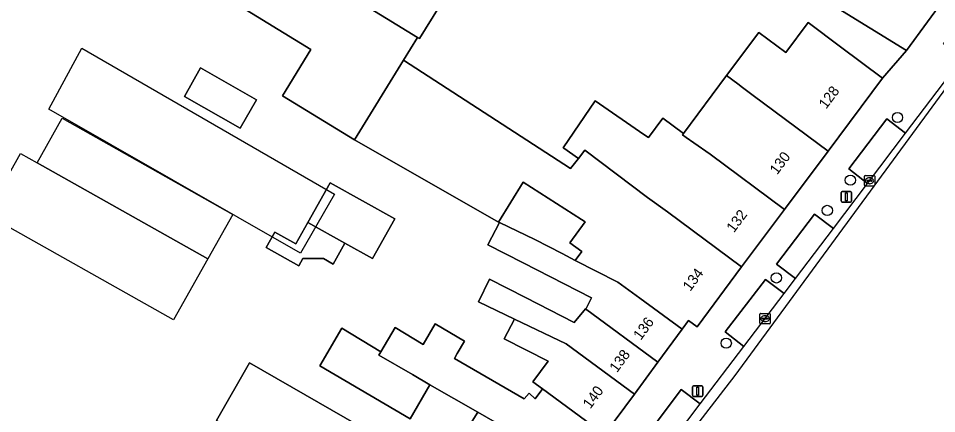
# Model space of a CAD drawing. Extents: x 160102 to 160934, y 382045 to 382923.
# Drawn here: x 160581.8 to 160669.7, y 382406.8 to 382444.7 of the extents above; entities that cross this region are included whole.
import ezdxf

# ---------------------------------------------------------------- set-up
doc = ezdxf.new("R2010")
doc.units = 0
for name, color, linetype in [('IMGEO_Boom', 7, 'Continuous'), ('IMGEO_Erf', 7, 'Continuous'), ('IMGEO_Kolk', 7, 'Continuous'), ('IMGEO_Lichtmast', 7, 'Continuous'), ('IMGEO_Pand', 7, 'Continuous'), ('IMGEO_Pand_nummerreeks', 7, 'Continuous'), ('IMGEO_Pand_vergunning_verleend', 7, 'Continuous'), ('IMGEO_Parkeervlak_open', 7, 'Continuous'), ('IMGEO_Rijbaan_lokaal_gesloten', 7, 'Continuous'), ('IMGEO_Rijbaan_lokaal_open', 7, 'Continuous'), ('IMGEO_Voetpad_open', 7, 'Continuous')]:
    doc.layers.add(name, color=color, linetype=linetype)

msp = doc.modelspace()

# ---------------------------------------------------------------- linework, layer by layer
at = {"layer": 'IMGEO_Boom'}
for centre in [(160665.952, 382435.17), (160661.445, 382429.165), (160659.237, 382426.272), (160654.363, 382419.812), (160649.565, 382413.572)]:
    msp.add_circle(centre, 0.489, dxfattribs=at)
at = {"layer": 'IMGEO_Erf'}
for points in [[(160624.326, 382404.628), (160625.785, 382406.959), (160621.207, 382409.593), (160619.305, 382406.32), (160610.656, 382411.413), (160612.774, 382415.002), (160616.496, 382412.737), (160617.872, 382415.052), (160620.566, 382413.451), (160621.718, 382415.403), (160624.511, 382413.766), (160623.822, 382412.569), (160623.547, 382412.092), (160630.222, 382408.252), (160630.691, 382408.771), (160631.274, 382408.244), (160631.901, 382409.097), (160631.971, 382409.192), (160631.07, 382409.853), (160632.525, 382411.833), (160628.318, 382413.981), (160629.287, 382415.879), (160625.863, 382417.531), (160626.904, 382419.69), (160630.338, 382417.936), (160635.017, 382415.547), (160636.09, 382416.849), (160636.175, 382416.953), (160636.661, 382417.906), (160630.119, 382421.246), (160626.753, 382422.964), (160627.85, 382425.113), (160631.259, 382423.479), (160633.849, 382422.156), (160635.11, 382421.495), (160635.734, 382422.345), (160634.6, 382423.179), (160636.066, 382425.184), (160635.704, 382425.415), (160630.126, 382428.982), (160627.774, 382425.149), (160613.991, 382433.026), (160607.091, 382437.255), (160609.795, 382441.666), (160575.28, 382462.823)], [(160623.399, 382447.911), (160620.206, 382442.715), (160620.004, 382442.836), (160618.664, 382440.649), (160634.673, 382430.285), (160635.434, 382431.256), (160634.036, 382432.219), (160633.953, 382432.277), (160637.034, 382436.749), (160641.689, 382433.542), (160642.114, 382433.249), (160643.494, 382435.11), (160645.482, 382433.635), (160649.596, 382439.179), (160652.682, 382443.316), (160655.259, 382441.394), (160657.392, 382444.254), (160660.514, 382441.927), (160664.522, 382438.938), (160666.802, 382441.589), (160645.131, 382454.939)]]:
    msp.add_lwpolyline(points, dxfattribs=at)
for points in [[(160597.704, 382437.19), (160599.252, 382439.907), (160604.599, 382436.862), (160603.051, 382434.144)], [(160609.522, 382425.119), (160611.657, 382428.902), (160617.851, 382425.482), (160615.698, 382421.665), (160613.063, 382423.138), (160611.95, 382421.142), (160611.035, 382421.658), (160609.057, 382421.662), (160608.662, 382420.961), (160605.543, 382422.721), (160606.374, 382424.193), (160608.366, 382423.07)], [(160603.933, 382411.678), (160618.421, 382403.365), (160615.257, 382397.851), (160614.438, 382398.321), (160600.769, 382406.163)]]:
    msp.add_lwpolyline(points, close=True, dxfattribs=at)
at = {"layer": 'IMGEO_Kolk'}
for p, q in [((160662.784, 382428.684), (160662.784, 382429.536)), ((160662.859, 382429.61), (160663.711, 382429.61)), ((160663.272, 382429.39), (160663.297, 382429.39)), ((160663.785, 382429.536), (160663.785, 382428.684)), ((160663.711, 382428.61), (160662.859, 382428.61)), ((160663.043, 382429.104), (160663.043, 382429.116)), ((160663.481, 382429.067), (160663.083, 382429.067)), ((160663.086, 382429.153), (160663.484, 382429.153)), ((160663.295, 382428.83), (160663.27, 382428.83)), ((160663.527, 382429.116), (160663.527, 382429.104)), ((160652.778, 382415.488), (160652.778, 382416.34)), ((160652.853, 382416.414), (160653.705, 382416.414)), ((160653.266, 382416.194), (160653.291, 382416.194)), ((160653.779, 382416.34), (160653.779, 382415.488)), ((160653.705, 382415.414), (160652.853, 382415.414)), ((160653.037, 382415.908), (160653.037, 382415.92)), ((160653.475, 382415.871), (160653.077, 382415.871)), ((160653.08, 382415.957), (160653.478, 382415.957)), ((160653.289, 382415.634), (160653.264, 382415.634)), ((160653.521, 382415.92), (160653.521, 382415.908))]:
    msp.add_line(p, q, dxfattribs=at)
for points in [[(160662.784, 382428.684), (160662.784, 382429.536)], [(160662.859, 382429.61), (160663.711, 382429.61)], [(160663.785, 382429.536), (160663.785, 382428.684)], [(160663.711, 382428.61), (160662.859, 382428.61)], [(160652.778, 382415.488), (160652.778, 382416.34)], [(160652.853, 382416.414), (160653.705, 382416.414)], [(160653.779, 382416.34), (160653.779, 382415.488)], [(160653.705, 382415.414), (160652.853, 382415.414)]]:
    msp.add_lwpolyline(points, dxfattribs=at)
for centre, radius, start, end in [((160662.861, 382429.534), 0.0765, 91.55205, 178.44795), ((160662.861, 382429.534), 0.0765, 91.55205, 178.44795), ((160663.709, 382429.534), 0.0765, 1.55205, 88.44795), ((160663.709, 382429.534), 0.0765, 1.55205, 88.44795), ((160662.861, 382428.686), 0.0765, 181.55205, 268.44795), ((160662.861, 382428.686), 0.0765, 181.55205, 268.44795), ((160663.083, 382429.113), 0.0403, 85.87752, 175.75265), ((160663.08, 382429.103), 0.0366, 178.93798, 274.71019), ((160663.484, 382429.11), 0.043, 264.86636, 352.45326), ((160663.488, 382429.115), 0.0386, 1.73085, 96.63898), ((160663.709, 382428.686), 0.0765, 271.55205, 358.44795), ((160663.709, 382428.686), 0.0765, 271.55205, 358.44795), ((160652.855, 382416.338), 0.0765, 91.55205, 178.44795), ((160652.855, 382416.338), 0.0765, 91.55205, 178.44795), ((160653.703, 382416.338), 0.0765, 1.55205, 88.44795), ((160653.703, 382416.338), 0.0765, 1.55205, 88.44795), ((160652.855, 382415.49), 0.0765, 181.55205, 268.44795), ((160652.855, 382415.49), 0.0765, 181.55205, 268.44795), ((160653.077, 382415.917), 0.0403, 85.87752, 175.75265), ((160653.074, 382415.907), 0.0366, 178.93798, 274.71019), ((160653.478, 382415.914), 0.043, 264.86636, 352.45326), ((160653.482, 382415.919), 0.0386, 1.73085, 96.63898), ((160653.703, 382415.49), 0.0765, 271.55205, 358.44795), ((160653.703, 382415.49), 0.0765, 271.55205, 358.44795)]:
    msp.add_arc(centre, radius, start, end, dxfattribs=at)
for centre, major_axis, ratio, start_param, end_param in [((160663.271, 382429.11), (-0.387, 0.002), 0.722429, 4.712389, 7.853982), ((160663.296, 382429.11), (-0.39, 0.002), 0.717154, 1.570796, 4.712389), ((160653.265, 382415.914), (-0.387, 0.002), 0.722429, 4.712389, 7.853982), ((160653.29, 382415.914), (-0.39, 0.002), 0.717154, 1.570796, 4.712389)]:
    msp.add_ellipse(centre, major_axis=major_axis, ratio=ratio, start_param=start_param, end_param=end_param, dxfattribs=at)
at = {"layer": 'IMGEO_Lichtmast'}
for p, q in [((160660.563, 382427.175), (160660.563, 382427.975)), ((160660.563, 382427.975), (160660.563, 382427.175)), ((160660.663, 382428.075), (160661.453, 382428.075)), ((160661.453, 382428.075), (160660.663, 382428.075)), ((160661.553, 382427.975), (160661.553, 382427.175)), ((160661.553, 382427.175), (160661.553, 382427.975)), ((160661.453, 382427.075), (160660.663, 382427.075)), ((160660.663, 382427.075), (160661.453, 382427.075)), ((160646.342, 382408.576), (160646.342, 382409.376)), ((160646.342, 382409.376), (160646.342, 382408.576)), ((160646.442, 382409.476), (160647.232, 382409.476)), ((160647.232, 382409.476), (160646.442, 382409.476)), ((160647.332, 382409.376), (160647.332, 382408.576)), ((160647.332, 382408.576), (160647.332, 382409.376)), ((160647.232, 382408.476), (160646.442, 382408.476)), ((160646.442, 382408.476), (160647.232, 382408.476))]:
    msp.add_line(p, q, dxfattribs=at)
for points in [[(160660.983, 382427.95), (160661.133, 382427.95), (160661.133, 382427.2), (160660.983, 382427.2), (160660.983, 382427.95)], [(160646.762, 382409.351), (160646.912, 382409.351), (160646.912, 382408.601), (160646.762, 382408.601), (160646.762, 382409.351)]]:
    msp.add_lwpolyline(points, dxfattribs=at)
for centre, start, end in [((160660.663, 382427.975), 90, 180), ((160660.663, 382427.975), 90, 180), ((160661.453, 382427.975), 0, 90), ((160661.453, 382427.975), 360, 90), ((160660.663, 382427.175), 180, 270), ((160660.663, 382427.175), 180, 270), ((160661.453, 382427.175), 270, 0), ((160661.453, 382427.175), 270, 0), ((160646.442, 382409.376), 90, 180), ((160646.442, 382409.376), 90, 180), ((160647.232, 382409.376), 0, 90), ((160647.232, 382409.376), 360, 90), ((160646.442, 382408.576), 180, 270), ((160646.442, 382408.576), 180, 270), ((160647.232, 382408.576), 270, 0), ((160647.232, 382408.576), 270, 0)]:
    msp.add_arc(centre, 0.1, start, end, dxfattribs=at)
at = {"layer": 'IMGEO_Pand'}
for points in [[(160575.406, 382470.174), (160574.978, 382464.098), (160575.368, 382464.071), (160575.28, 382462.823), (160609.795, 382441.666), (160607.091, 382437.255), (160613.991, 382433.026), (160618.664, 382440.649), (160620.004, 382442.836)], [(160646.208, 382460.179), (160646.451, 382460.573), (160642.506, 382463.004), (160640.309, 382464.367), (160640.037, 382463.924), (160637.426, 382459.686), (160637.554, 382459.607), (160645.131, 382454.939), (160666.802, 382441.589), (160672.844, 382449.829), (160664.677, 382454.86), (160662.926, 382452.473), (160660.47, 382454.274), (160659.015, 382452.289)], [(160660.514, 382441.927), (160657.392, 382444.254), (160655.259, 382441.394), (160652.682, 382443.316), (160649.596, 382439.179), (160650.667, 382438.38), (160651.128, 382438.036), (160652.134, 382437.286), (160659.305, 382431.941), (160664.522, 382438.938)], [(160599.252, 382439.907), (160597.704, 382437.19), (160603.051, 382434.144), (160604.599, 382436.862)], [(160636.044, 382432.035), (160635.434, 382431.256), (160634.673, 382430.285), (160618.664, 382440.649), (160613.991, 382433.026), (160627.774, 382425.149), (160630.126, 382428.982), (160635.704, 382425.415), (160636.066, 382425.184), (160634.6, 382423.179), (160635.734, 382422.345), (160635.11, 382421.495), (160639.203, 382419.406), (160641.302, 382417.865), (160645.332, 382414.905), (160645.95, 382415.747), (160646.772, 382415.134), (160651.041, 382420.859), (160643.936, 382426.153), (160642.037, 382427.497)], [(160652.134, 382437.286), (160651.128, 382438.036), (160650.667, 382438.38), (160649.596, 382439.179), (160645.482, 382433.635), (160645.377, 382433.493), (160645.723, 382433.249), (160646.461, 382432.738), (160648.035, 382431.648), (160655.137, 382426.352), (160659.305, 382431.941)], [(160648.035, 382431.648), (160646.461, 382432.738), (160645.723, 382433.249), (160645.377, 382433.493), (160645.482, 382433.635), (160643.494, 382435.11), (160642.114, 382433.249), (160641.689, 382433.542), (160637.034, 382436.749), (160633.953, 382432.277), (160634.036, 382432.219), (160635.434, 382431.256), (160636.044, 382432.035), (160642.037, 382427.497), (160643.936, 382426.153), (160651.041, 382420.859), (160655.137, 382426.352)], [(160611.657, 382428.902), (160609.522, 382425.119), (160613.063, 382423.138), (160615.698, 382421.665), (160617.851, 382425.482)], [(160613.063, 382423.138), (160609.522, 382425.119), (160608.366, 382423.07), (160606.374, 382424.193), (160605.543, 382422.721), (160608.662, 382420.961), (160609.057, 382421.662), (160611.035, 382421.658), (160611.95, 382421.142)], [(160639.203, 382419.406), (160635.11, 382421.495), (160633.849, 382422.156), (160631.259, 382423.479), (160627.85, 382425.113), (160626.753, 382422.964), (160630.119, 382421.246), (160636.661, 382417.906), (160636.175, 382416.953), (160636.09, 382416.849), (160643.022, 382411.759), (160645.332, 382414.905), (160641.302, 382417.865)], [(160636.09, 382416.849), (160635.017, 382415.547), (160630.338, 382417.936), (160626.904, 382419.69), (160625.863, 382417.531), (160629.287, 382415.879), (160634.23, 382413.494), (160640.769, 382408.693), (160643.022, 382411.759)], [(160623.547, 382412.092), (160623.822, 382412.569), (160624.511, 382413.766), (160621.718, 382415.403), (160620.566, 382413.451), (160617.872, 382415.052), (160616.496, 382412.737), (160616.302, 382412.411), (160619.523, 382410.562), (160621.207, 382409.593), (160625.785, 382406.959), (160636.404, 382400.85), (160638.813, 382404.168), (160637.926, 382404.821), (160631.971, 382409.192), (160631.901, 382409.097), (160631.274, 382408.244), (160630.691, 382408.771), (160630.222, 382408.252)], [(160634.23, 382413.494), (160629.287, 382415.879), (160628.318, 382413.981), (160632.525, 382411.833), (160631.07, 382409.853), (160631.971, 382409.192), (160637.926, 382404.821), (160640.769, 382408.693)], [(160621.207, 382409.593), (160619.523, 382410.562), (160616.302, 382412.411), (160616.496, 382412.737), (160612.774, 382415.002), (160610.656, 382411.413), (160619.305, 382406.32)], [(160600.769, 382406.163), (160614.438, 382398.321), (160615.257, 382397.851), (160618.421, 382403.365), (160603.933, 382411.678)], [(160625.785, 382406.959), (160624.326, 382404.628), (160623.729, 382403.674), (160625.763, 382402.294), (160626.373, 382401.805), (160624.966, 382399.89), (160632.294, 382395.191), (160636.404, 382400.85)]]:
    msp.add_lwpolyline(points, close=True, dxfattribs=at)
at = {"layer": 'IMGEO_Pand_vergunning_verleend'}
for points in [[(160584.72, 382435.955), (160587.904, 382441.788), (160612.058, 382427.84), (160608.811, 382422.167)], [(160583.61, 382430.833), (160586.013, 382435.102), (160602.343, 382425.882), (160599.953, 382421.634)], [(160578.727, 382425.893), (160582.013, 382431.732), (160583.61, 382430.833), (160599.953, 382421.634), (160596.667, 382415.795)]]:
    msp.add_lwpolyline(points, close=True, dxfattribs=at)
at = {"layer": 'IMGEO_Parkeervlak_open'}
for points in [[(160666.725, 382433.654), (160664.925, 382435.025), (160661.287, 382430.247), (160663.086, 382428.847)], [(160659.831, 382424.555), (160658.012, 382425.924), (160654.388, 382421.113), (160656.184, 382419.745)], [(160655.099, 382418.315), (160653.32, 382419.673), (160649.459, 382414.646), (160651.261, 382413.256)], [(160647.085, 382407.756), (160645.261, 382409.125), (160641.662, 382404.316), (160643.431, 382402.943)]]:
    msp.add_lwpolyline(points, close=True, dxfattribs=at)
at = {"layer": 'IMGEO_Rijbaan_lokaal_gesloten'}
for points in [[(160754.086, 382552.73), (160739.307, 382531.658), (160737.875, 382529.651), (160728.372, 382516.708), (160650.372, 382410.468), (160605.248, 382351.983)], [(160643.431, 382402.943), (160647.085, 382407.756), (160651.261, 382413.256), (160655.099, 382418.315), (160656.184, 382419.745), (160659.831, 382424.555), (160663.086, 382428.847), (160666.725, 382433.654), (160672.173, 382440.853), (160672.681, 382441.524), (160675.554, 382445.444), (160676.766, 382447.127), (160685.136, 382458.755), (160688.716, 382463.746), (160695.716, 382473.6), (160701.791, 382482.182), (160703.891, 382485.115), (160706.545, 382488.821), (160709.522, 382492.977), (160709.57, 382493.044), (160727.481, 382518.126)]]:
    msp.add_lwpolyline(points, dxfattribs=at)
at = {"layer": 'IMGEO_Rijbaan_lokaal_open'}
msp.add_lwpolyline([(160575.406, 382470.174), (160620.004, 382442.836), (160620.206, 382442.715), (160623.399, 382447.911), (160622.168, 382448.656), (160617.407, 382451.62), (160615.768, 382452.64), (160612.778, 382454.447), (160609.892, 382456.191), (160608.164, 382457.259), (160606.567, 382458.246), (160603.574, 382460.107), (160600.727, 382461.876), (160599.146, 382462.853), (160597.4, 382463.931), (160594.49, 382465.694), (160594.366, 382465.77), (160589.765, 382468.604), (160586.086, 382470.895), (160583.977, 382472.219), (160582.32, 382473.223), (160578.163, 382475.744)], dxfattribs=at)
at = {"layer": 'IMGEO_Voetpad_open'}
for points in [[(160675.151, 382453.489), (160673.613, 382450.877), (160672.844, 382449.829), (160666.802, 382441.589), (160664.522, 382438.938), (160659.305, 382431.941), (160655.137, 382426.352), (160651.041, 382420.859), (160646.772, 382415.134), (160645.95, 382415.747), (160645.332, 382414.905), (160643.022, 382411.759), (160640.769, 382408.693), (160637.926, 382404.821)], [(160641.662, 382404.316), (160645.261, 382409.125), (160647.085, 382407.756), (160651.261, 382413.256), (160649.459, 382414.646), (160653.32, 382419.673), (160655.099, 382418.315), (160656.184, 382419.745), (160654.388, 382421.113), (160658.012, 382425.924), (160659.831, 382424.555), (160663.086, 382428.847), (160661.287, 382430.247), (160664.925, 382435.025), (160666.725, 382433.654), (160672.173, 382440.853), (160670.36, 382442.229), (160673.792, 382446.774), (160675.554, 382445.444), (160676.766, 382447.127), (160676.422, 382447.388)]]:
    msp.add_lwpolyline(points, dxfattribs=at)

# ---------------------------------------------------------------- texts
at = {"layer": 'IMGEO_Pand_nummerreeks'}
for s, rotation, p in [('128', 53.2908, (160659.125, 382435.917)), ('130', 53.2908, (160654.433, 382429.624)), ('132', 53.2908, (160650.298, 382424.078)), ('134', 53.2908, (160646.117, 382418.47)), ('136', 53.70333, (160641.385, 382413.786)), ('138', 53.70333, (160639.105, 382410.683)), ('140', 53.70333, (160636.557, 382407.213))]:
    msp.add_text(s, height=1, rotation=rotation, dxfattribs=at).set_placement(p)

doc.saveas('drawing.dxf')
